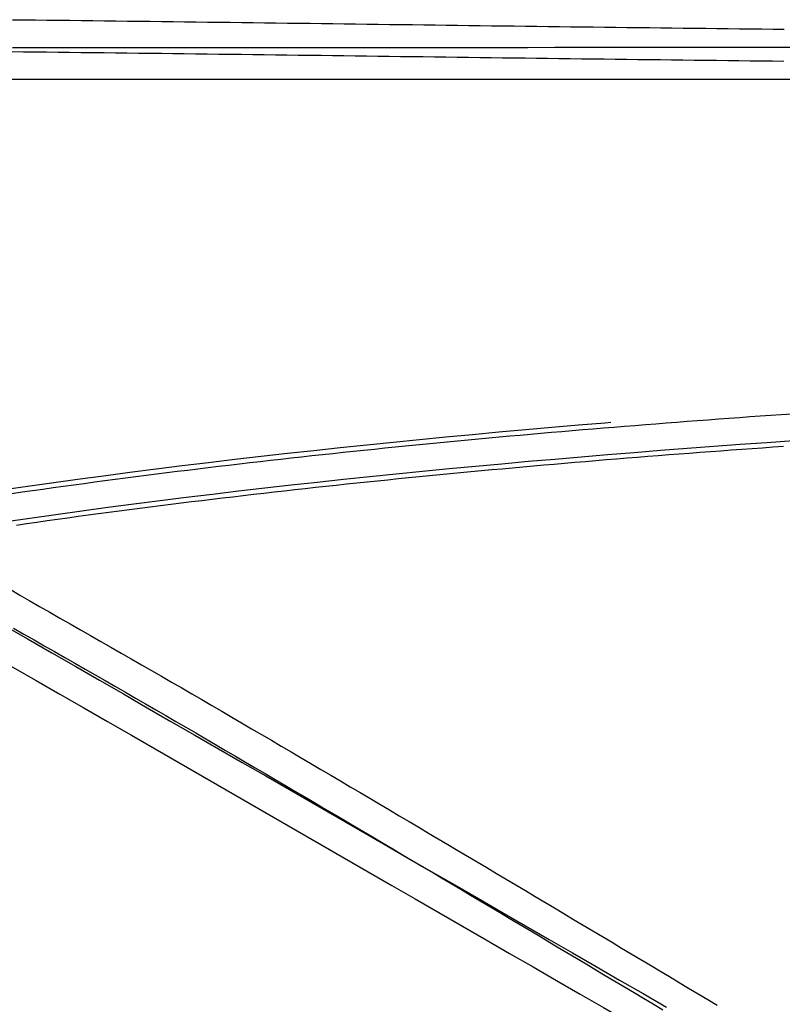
# Model space of a CAD drawing. Header units: metres. Extents: x 209747 to 209830, y 1182430 to 1182564.
# Tile 1046 of 1056: x 209774 to 209781, y 1182502 to 1182511. Entities that reach past the tile are written whole.
import ezdxf

# ---------------------------------------------------------------- set-up
doc = ezdxf.new("R2010")
doc.units = ezdxf.units.M
doc.header["$MEASUREMENT"] = 0
doc.linetypes.add('DGN Style 2', pattern=[15.036391, 9.021834, -6.014556])
doc.layers.get('0').update_dxf_attribs({"color": 254})

# ---------------------------------------------------------------- blocks, each defined once
blk = doc.blocks.new('*U4')
at = {"color": 40, "linetype": 'Continuous'}
for p, q in [((23.1651, 6.9032), (23.2567, 6.8468)), ((23.2567, 6.8468), (23.3451, 6.7963)), ((23.3451, 6.7963), (23.4404, 6.7424)), ((23.4404, 6.7424), (23.5373, 6.6875)), ((23.5373, 6.6875), (23.6339, 6.6327)), ((23.6339, 6.6327), (23.7303, 6.5778)), ((23.7303, 6.5778), (23.8265, 6.5229)), ((23.8265, 6.5229), (23.9226, 6.468)), ((23.9226, 6.468), (24.0185, 6.4132)), ((24.0185, 6.4132), (24.1142, 6.3583)), ((24.1142, 6.3583), (24.2098, 6.3034)), ((24.2098, 6.3034), (24.3052, 6.2486)), ((24.3052, 6.2486), (24.4004, 6.1937)), ((24.4004, 6.1937), (24.4955, 6.1389)), ((24.4955, 6.1389), (24.5904, 6.0841)), ((24.5904, 6.0841), (24.6851, 6.0292)), ((24.6851, 6.0292), (24.7797, 5.9744)), ((24.7797, 5.9744), (24.8742, 5.9196)), ((24.8742, 5.9196), (24.9685, 5.8648)), ((24.9685, 5.8648), (25.0627, 5.81)), ((25.0627, 5.81), (25.1567, 5.7552)), ((25.1567, 5.7552), (25.2506, 5.7005)), ((25.2506, 5.7005), (25.3444, 5.6457)), ((25.3444, 5.6457), (25.438, 5.591)), ((25.438, 5.591), (25.5315, 5.5363)), ((25.5315, 5.5363), (25.6249, 5.4816)), ((25.6249, 5.4816), (25.7181, 5.4269)), ((25.7181, 5.4269), (25.8113, 5.3722)), ((25.8113, 5.3722), (25.9043, 5.3176)), ((25.9043, 5.3176), (25.9972, 5.263)), ((25.9972, 5.263), (26.09, 5.2084)), ((26.09, 5.2084), (26.1827, 5.1538)), ((26.1827, 5.1538), (26.2753, 5.0992)), ((26.2753, 5.0992), (26.3677, 5.0447)), ((26.3677, 5.0447), (26.4601, 4.9901)), ((26.4601, 4.9901), (26.5524, 4.9356)), ((26.5524, 4.9356), (26.6445, 4.8811)), ((26.6445, 4.8811), (26.7366, 4.8267)), ((26.7366, 4.8267), (26.8286, 4.7722)), ((26.8286, 4.7722), (26.9205, 4.7178)), ((26.9205, 4.7178), (27.0123, 4.6634)), ((27.0123, 4.6634), (27.104, 4.609)), ((27.104, 4.609), (27.1956, 4.5547)), ((27.1956, 4.5547), (27.2872, 4.5003)), ((27.2872, 4.5003), (27.3786, 4.446)), ((27.3786, 4.446), (27.47, 4.3917)), ((27.47, 4.3917), (27.5613, 4.3375)), ((27.5613, 4.3375), (27.6525, 4.2832)), ((27.6525, 4.2832), (27.7437, 4.229)), ((27.7437, 4.229), (27.8348, 4.1748)), ((27.8348, 4.1748), (27.9258, 4.1206)), ((27.9258, 4.1206), (28.0167, 4.0665)), ((28.0167, 4.0665), (28.1075, 4.0124)), ((28.1075, 4.0124), (28.1983, 3.9583)), ((28.1983, 3.9583), (28.289, 3.9042)), ((28.289, 3.9042), (28.3797, 3.8502)), ((28.3797, 3.8502), (28.4703, 3.7961)), ((28.4703, 3.7961), (28.5608, 3.7421)), ((28.5608, 3.7421), (28.6513, 3.6882)), ((28.6513, 3.6882), (28.7417, 3.6342)), ((28.7417, 3.6342), (28.832, 3.5803)), ((28.832, 3.5803), (28.9223, 3.5264)), ((28.9223, 3.5264), (29.0125, 3.4725)), ((29.0125, 3.4725), (29.1027, 3.4187)), ((29.1027, 3.4187), (29.1928, 3.3648)), ((29.1928, 3.3648), (29.2829, 3.311)), ((29.2829, 3.311), (29.3729, 3.2573)), ((29.3729, 3.2573), (29.4629, 3.2035)), ((29.4629, 3.2035), (29.5529, 3.1498)), ((29.5529, 3.1498), (29.6428, 3.0961)), ((29.6428, 3.0961), (29.7326, 3.0424)), ((29.7326, 3.0424), (29.8224, 2.9887))]:
    blk.add_line(p, q, dxfattribs=at)
at = {"color": 3, "linetype": 'Continuous'}
for p, q in [((23.196, 6.536), (23.2928, 6.4812)), ((23.2928, 6.4812), (23.3894, 6.4265)), ((23.3894, 6.4265), (23.4857, 6.3718)), ((23.4857, 6.3718), (23.582, 6.317)), ((23.582, 6.317), (23.678, 6.2623)), ((23.678, 6.2623), (23.7738, 6.2075)), ((23.7738, 6.2075), (23.8695, 6.1528)), ((23.8695, 6.1528), (23.9651, 6.098)), ((23.9651, 6.098), (24.0604, 6.0433)), ((24.0604, 6.0433), (24.1556, 5.9885)), ((24.1556, 5.9885), (24.2506, 5.9338)), ((24.2506, 5.9338), (24.3456, 5.879)), ((24.3456, 5.879), (24.4403, 5.8243)), ((24.4403, 5.8243), (24.5349, 5.7695)), ((24.5349, 5.7695), (24.6293, 5.7148)), ((24.6293, 5.7148), (24.7236, 5.6601)), ((24.7236, 5.6601), (24.8178, 5.6054)), ((24.8178, 5.6054), (24.9118, 5.5507)), ((24.9118, 5.5507), (25.0057, 5.496)), ((25.0057, 5.496), (25.0995, 5.4413)), ((25.0995, 5.4413), (25.1931, 5.3866)), ((25.1931, 5.3866), (25.2866, 5.332)), ((25.2866, 5.332), (25.38, 5.2773)), ((25.38, 5.2773), (25.4733, 5.2227)), ((25.4733, 5.2227), (25.5664, 5.1681)), ((25.5664, 5.1681), (25.6594, 5.1135)), ((25.6594, 5.1135), (25.7523, 5.0589)), ((25.7523, 5.0589), (25.8452, 5.0044)), ((25.8452, 5.0044), (25.9379, 4.9498)), ((25.9379, 4.9498), (26.0304, 4.8953)), ((26.0304, 4.8953), (26.1229, 4.8408)), ((26.1229, 4.8408), (26.2153, 4.7863)), ((26.2153, 4.7863), (26.3076, 4.7318)), ((26.3076, 4.7318), (26.3998, 4.6773)), ((26.3998, 4.6773), (26.4919, 4.6229)), ((26.4919, 4.6229), (26.5839, 4.5685)), ((26.5839, 4.5685), (26.6758, 4.5141)), ((26.6758, 4.5141), (26.7676, 4.4597)), ((26.7676, 4.4597), (26.8593, 4.4053)), ((26.8593, 4.4053), (26.951, 4.351)), ((26.951, 4.351), (27.0426, 4.2967)), ((27.0426, 4.2967), (27.134, 4.2424)), ((27.134, 4.2424), (27.2255, 4.1881)), ((27.2255, 4.1881), (27.3168, 4.1338)), ((27.3168, 4.1338), (27.408, 4.0796)), ((27.408, 4.0796), (27.4992, 4.0254)), ((27.4992, 4.0254), (27.5903, 3.9712)), ((27.5903, 3.9712), (27.6813, 3.917)), ((27.6813, 3.917), (27.7723, 3.8629)), ((27.7723, 3.8629), (27.8632, 3.8087)), ((27.8632, 3.8087), (27.954, 3.7546)), ((27.954, 3.7546), (28.0448, 3.7006)), ((28.0448, 3.7006), (28.1354, 3.6465)), ((28.1354, 3.6465), (28.2261, 3.5925)), ((28.2261, 3.5925), (28.3166, 3.5385)), ((28.3166, 3.5385), (28.4071, 3.4845)), ((28.4071, 3.4845), (28.4976, 3.4305)), ((28.4976, 3.4305), (28.5879, 3.3766)), ((28.5879, 3.3766), (28.6783, 3.3227)), ((28.6783, 3.3227), (28.7685, 3.2688)), ((28.7685, 3.2688), (28.8587, 3.2149)), ((28.8587, 3.2149), (28.9489, 3.1611)), ((28.9489, 3.1611), (29.039, 3.1073)), ((29.039, 3.1073), (29.1291, 3.0535)), ((29.1291, 3.0535), (29.2191, 2.9997)), ((29.2191, 2.9997), (29.3091, 2.946))]:
    blk.add_line(p, q, dxfattribs=at)
blk = doc.blocks.new('*U5')
at = {"color": 40, "linetype": 'Continuous'}
for p, q in [((23.1859, 12.2651), (23.2944, 12.2639)), ((23.2944, 12.2639), (23.4029, 12.2627)), ((23.4029, 12.2627), (23.5113, 12.2615)), ((23.5113, 12.2615), (23.6196, 12.2603)), ((23.6196, 12.2603), (23.7279, 12.2591)), ((23.7279, 12.2591), (23.8361, 12.2578)), ((23.8361, 12.2578), (23.9442, 12.2565)), ((23.9442, 12.2565), (24.0523, 12.2553)), ((24.0523, 12.2553), (24.1604, 12.254)), ((24.1604, 12.254), (24.2684, 12.2527)), ((24.2684, 12.2527), (24.3763, 12.2514)), ((24.3763, 12.2514), (24.4842, 12.25)), ((24.4842, 12.25), (24.592, 12.2487)), ((24.592, 12.2487), (24.6998, 12.2474)), ((24.6998, 12.2474), (24.8075, 12.246)), ((24.8075, 12.246), (24.9152, 12.2447)), ((24.9152, 12.2447), (25.0228, 12.2433)), ((25.0228, 12.2433), (25.1304, 12.242)), ((25.1304, 12.242), (25.2379, 12.2406)), ((25.2379, 12.2406), (25.3454, 12.2392)), ((25.3454, 12.2392), (25.4528, 12.2378)), ((25.4528, 12.2378), (25.5602, 12.2365)), ((25.5602, 12.2365), (25.6675, 12.2351)), ((25.6675, 12.2351), (25.7748, 12.2337)), ((25.7748, 12.2337), (25.882, 12.2323)), ((25.882, 12.2323), (25.9892, 12.2309)), ((25.9892, 12.2309), (26.0963, 12.2295)), ((26.0963, 12.2295), (26.2034, 12.2281)), ((26.2034, 12.2281), (26.3105, 12.2268)), ((26.3105, 12.2268), (26.4174, 12.2254)), ((26.4174, 12.2254), (26.5244, 12.224)), ((26.5244, 12.224), (26.6313, 12.2226)), ((26.6313, 12.2226), (26.7382, 12.2212)), ((26.7382, 12.2212), (26.845, 12.2198)), ((26.845, 12.2198), (26.9517, 12.2184)), ((26.9517, 12.2184), (27.0585, 12.217)), ((27.0585, 12.217), (27.1652, 12.2157)), ((27.1652, 12.2157), (27.2718, 12.2143)), ((27.2718, 12.2143), (27.3784, 12.2129)), ((27.3784, 12.2129), (27.4849, 12.2115)), ((27.4849, 12.2115), (27.5915, 12.2102)), ((27.5915, 12.2102), (27.6979, 12.2088)), ((27.6979, 12.2088), (27.8044, 12.2075)), ((27.8044, 12.2075), (27.9108, 12.2061)), ((27.9108, 12.2061), (28.0171, 12.2048)), ((28.0171, 12.2048), (28.1235, 12.2034)), ((28.1235, 12.2034), (28.2297, 12.2021)), ((28.2297, 12.2021), (28.336, 12.2007)), ((28.336, 12.2007), (28.4422, 12.1994)), ((28.4422, 12.1994), (28.5483, 12.1981)), ((28.5483, 12.1981), (28.6545, 12.1968)), ((28.6545, 12.1968), (28.7606, 12.1955)), ((28.7606, 12.1955), (28.8666, 12.1942)), ((28.8666, 12.1942), (28.9727, 12.1929)), ((28.9727, 12.1929), (29.0787, 12.1916)), ((29.0787, 12.1916), (29.1846, 12.1903)), ((29.1846, 12.1903), (29.2905, 12.189)), ((29.2905, 12.189), (29.3964, 12.1877)), ((29.3964, 12.1877), (29.5023, 12.1865)), ((29.5023, 12.1865), (29.6081, 12.1852)), ((29.6081, 12.1852), (29.7139, 12.1839)), ((29.7139, 12.1839), (29.8197, 12.1827)), ((29.8197, 12.1827), (29.9254, 12.1815)), ((29.9254, 12.1815), (30.0311, 12.1802)), ((30.0311, 12.1802), (30.1368, 12.179)), ((30.1368, 12.179), (30.2424, 12.1778)), ((30.2424, 12.1778), (30.348, 12.1766)), ((30.348, 12.1766), (30.4536, 12.1754)), ((29.2674, 8.16), (29.1693, 8.1523)), ((29.3655, 8.1676), (29.2674, 8.16)), ((29.4637, 8.1752), (29.3655, 8.1676)), ((29.5618, 8.1827), (29.4637, 8.1752)), ((29.66, 8.1902), (29.5618, 8.1827)), ((29.7582, 8.1975), (29.66, 8.1902)), ((29.8564, 8.2048), (29.7582, 8.1975)), ((29.9546, 8.212), (29.8564, 8.2048)), ((30.0528, 8.2192), (29.9546, 8.212)), ((30.1511, 8.2262), (30.0528, 8.2192)), ((30.2493, 8.2333), (30.1511, 8.2262)), ((30.3476, 8.2402), (30.2493, 8.2333)), ((30.4459, 8.2471), (30.3476, 8.2402)), ((28.1891, 8.0706), (28.0912, 8.062)), ((28.2871, 8.0791), (28.1891, 8.0706)), ((28.385, 8.0876), (28.2871, 8.0791)), ((28.483, 8.0959), (28.385, 8.0876)), ((28.581, 8.1042), (28.483, 8.0959)), ((28.679, 8.1124), (28.581, 8.1042)), ((28.777, 8.1205), (28.679, 8.1124)), ((28.8751, 8.1286), (28.777, 8.1205)), ((28.9731, 8.1366), (28.8751, 8.1286)), ((29.0712, 8.1444), (28.9731, 8.1366)), ((29.1693, 8.1523), (29.0712, 8.1444)), ((27.1129, 7.971), (27.0152, 7.9614)), ((27.2107, 7.9805), (27.1129, 7.971)), ((27.3084, 7.9899), (27.2107, 7.9805)), ((27.4062, 7.9992), (27.3084, 7.9899)), ((27.504, 8.0085), (27.4062, 7.9992)), ((27.6018, 8.0176), (27.504, 8.0085)), ((27.6997, 8.0267), (27.6018, 8.0176)), ((27.7975, 8.0356), (27.6997, 8.0267)), ((27.8954, 8.0445), (27.7975, 8.0356)), ((27.9933, 8.0533), (27.8954, 8.0445)), ((28.0912, 8.062), (27.9933, 8.0533)), ((26.2342, 7.8812), (26.1367, 7.8708)), ((26.3317, 7.8916), (26.2342, 7.8812)), ((26.4293, 7.9019), (26.3317, 7.8916)), ((26.5269, 7.912), (26.4293, 7.9019)), ((26.6245, 7.9221), (26.5269, 7.912)), ((26.7222, 7.9321), (26.6245, 7.9221)), ((26.8198, 7.942), (26.7222, 7.9321)), ((26.9175, 7.9517), (26.8198, 7.942)), ((27.0152, 7.9614), (26.9175, 7.9517)), ((25.4547, 7.7946), (25.3573, 7.7833)), ((25.552, 7.8058), (25.4547, 7.7946)), ((25.6494, 7.8169), (25.552, 7.8058)), ((25.7468, 7.8279), (25.6494, 7.8169)), ((25.8442, 7.8388), (25.7468, 7.8279)), ((25.9417, 7.8495), (25.8442, 7.8388)), ((26.0392, 7.8602), (25.9417, 7.8495)), ((26.1367, 7.8708), (26.0392, 7.8602)), ((24.6768, 7.7011), (24.5796, 7.6889)), ((24.7739, 7.7132), (24.6768, 7.7011)), ((24.8711, 7.7252), (24.7739, 7.7132)), ((24.9683, 7.737), (24.8711, 7.7252)), ((25.0655, 7.7488), (24.9683, 7.737)), ((25.1627, 7.7604), (25.0655, 7.7488)), ((25.26, 7.7719), (25.1627, 7.7604)), ((25.3573, 7.7833), (25.26, 7.7719)), ((23.9006, 7.6002), (23.8038, 7.587)), ((23.9976, 7.6132), (23.9006, 7.6002)), ((24.0945, 7.6261), (23.9976, 7.6132)), ((24.1915, 7.6389), (24.0945, 7.6261)), ((24.2885, 7.6516), (24.1915, 7.6389)), ((24.3855, 7.6641), (24.2885, 7.6516)), ((24.4826, 7.6766), (24.3855, 7.6641)), ((24.5796, 7.6889), (24.4826, 7.6766)), ((23.3198, 7.5193), (23.2231, 7.5053)), ((23.4165, 7.5331), (23.3198, 7.5193)), ((23.5133, 7.5467), (23.4165, 7.5331)), ((23.6101, 7.5603), (23.5133, 7.5467)), ((23.7069, 7.5737), (23.6101, 7.5603)), ((23.8038, 7.587), (23.7069, 7.5737))]:
    blk.add_line(p, q, dxfattribs=at)
at = {"color": 3, "linetype": 'Continuous'}
for p, q in [((23.1827, 11.9651), (23.2912, 11.964)), ((23.2912, 11.964), (23.3996, 11.9628)), ((23.3996, 11.9628), (23.5079, 11.9615)), ((23.5079, 11.9615), (23.6162, 11.9603)), ((23.6162, 11.9603), (23.7244, 11.9591)), ((23.7244, 11.9591), (23.8326, 11.9578)), ((23.8326, 11.9578), (23.9407, 11.9566)), ((23.9407, 11.9566), (24.0488, 11.9553)), ((24.0488, 11.9553), (24.1568, 11.954)), ((24.1568, 11.954), (24.2648, 11.9527)), ((24.2648, 11.9527), (24.3727, 11.9514)), ((24.3727, 11.9514), (24.4805, 11.9501)), ((24.4805, 11.9501), (24.5883, 11.9487)), ((24.5883, 11.9487), (24.6961, 11.9474)), ((24.6961, 11.9474), (24.8038, 11.9461)), ((24.8038, 11.9461), (24.9114, 11.9447)), ((24.9114, 11.9447), (25.019, 11.9433)), ((25.019, 11.9433), (25.1266, 11.942)), ((25.1266, 11.942), (25.2341, 11.9406)), ((25.2341, 11.9406), (25.3416, 11.9392)), ((25.3416, 11.9392), (25.449, 11.9379)), ((25.449, 11.9379), (25.5563, 11.9365)), ((25.5563, 11.9365), (25.6636, 11.9351)), ((25.6636, 11.9351), (25.7709, 11.9337)), ((25.7709, 11.9337), (25.8781, 11.9323)), ((25.8781, 11.9323), (25.9853, 11.9309)), ((25.9853, 11.9309), (26.0924, 11.9296)), ((26.0924, 11.9296), (26.1995, 11.9282)), ((26.1995, 11.9282), (26.3066, 11.9268)), ((26.3066, 11.9268), (26.4136, 11.9254)), ((26.4136, 11.9254), (26.5205, 11.924)), ((26.5205, 11.924), (26.6274, 11.9226)), ((26.6274, 11.9226), (26.7343, 11.9212)), ((26.7343, 11.9212), (26.8411, 11.9198)), ((26.8411, 11.9198), (26.9479, 11.9185)), ((26.9479, 11.9185), (27.0546, 11.9171)), ((27.0546, 11.9171), (27.1613, 11.9157)), ((27.1613, 11.9157), (27.2679, 11.9143)), ((27.2679, 11.9143), (27.3745, 11.9129)), ((27.3745, 11.9129), (27.4811, 11.9116)), ((27.4811, 11.9116), (27.5876, 11.9102)), ((27.5876, 11.9102), (27.6941, 11.9088)), ((27.6941, 11.9088), (27.8006, 11.9075)), ((27.8006, 11.9075), (27.907, 11.9061)), ((27.907, 11.9061), (28.0133, 11.9048)), ((28.0133, 11.9048), (28.1197, 11.9034)), ((28.1197, 11.9034), (28.226, 11.9021)), ((28.226, 11.9021), (28.3322, 11.9008)), ((28.3322, 11.9008), (28.4384, 11.8994)), ((28.4384, 11.8994), (28.5446, 11.8981)), ((28.5446, 11.8981), (28.6508, 11.8968)), ((28.6508, 11.8968), (28.7569, 11.8955)), ((28.7569, 11.8955), (28.8629, 11.8942)), ((28.8629, 11.8942), (28.969, 11.8929)), ((28.969, 11.8929), (29.075, 11.8916)), ((29.075, 11.8916), (29.181, 11.8903)), ((29.181, 11.8903), (29.2869, 11.889)), ((29.2869, 11.889), (29.3928, 11.8877)), ((29.3928, 11.8877), (29.4987, 11.8865)), ((29.4987, 11.8865), (29.6045, 11.8852)), ((29.6045, 11.8852), (29.7103, 11.884)), ((29.7103, 11.884), (29.8161, 11.8827)), ((29.8161, 11.8827), (29.9219, 11.8815)), ((29.9219, 11.8815), (30.0276, 11.8803)), ((30.0276, 11.8803), (30.1333, 11.879)), ((30.1333, 11.879), (30.2389, 11.8778)), ((30.2389, 11.8778), (30.3446, 11.8766)), ((30.3446, 11.8766), (30.4502, 11.8754)), ((30.2282, 8.5325), (30.1297, 8.5255)), ((30.3267, 8.5395), (30.2282, 8.5325)), ((30.4252, 8.5463), (30.3267, 8.5395)), ((30.5237, 8.5531), (30.4252, 8.5463)), ((28.9491, 8.4356), (28.8508, 8.4276)), ((29.0474, 8.4435), (28.9491, 8.4356)), ((29.1457, 8.4513), (29.0474, 8.4435)), ((29.2441, 8.4591), (29.1457, 8.4513)), ((29.3424, 8.4668), (29.2441, 8.4591)), ((29.4408, 8.4744), (29.3424, 8.4668)), ((29.5392, 8.4819), (29.4408, 8.4744)), ((29.6376, 8.4893), (29.5392, 8.4819)), ((29.736, 8.4967), (29.6376, 8.4893)), ((29.8344, 8.504), (29.736, 8.4967)), ((29.9328, 8.5112), (29.8344, 8.504)), ((30.0313, 8.5184), (29.9328, 8.5112)), ((30.1297, 8.5255), (30.0313, 8.5184)), ((27.8686, 8.3433), (27.7704, 8.3344)), ((27.9667, 8.3521), (27.8686, 8.3433)), ((28.0649, 8.3608), (27.9667, 8.3521)), ((28.1631, 8.3695), (28.0649, 8.3608)), ((28.2613, 8.378), (28.1631, 8.3695)), ((28.3595, 8.3865), (28.2613, 8.378)), ((28.4577, 8.3949), (28.3595, 8.3865)), ((28.556, 8.4032), (28.4577, 8.3949)), ((28.6542, 8.4114), (28.556, 8.4032)), ((28.7525, 8.4195), (28.6542, 8.4114)), ((28.8508, 8.4276), (28.7525, 8.4195)), ((26.8879, 8.2503), (26.7899, 8.2405)), ((26.9859, 8.26), (26.8879, 8.2503)), ((27.0839, 8.2696), (26.9859, 8.26)), ((27.1819, 8.2791), (27.0839, 8.2696)), ((27.28, 8.2886), (27.1819, 8.2791)), ((27.378, 8.2979), (27.28, 8.2886)), ((27.4761, 8.3072), (27.378, 8.2979)), ((27.5742, 8.3163), (27.4761, 8.3072)), ((27.6723, 8.3254), (27.5742, 8.3163)), ((27.7704, 8.3344), (27.6723, 8.3254)), ((26.0068, 8.1585), (25.909, 8.1478)), ((26.1047, 8.1691), (26.0068, 8.1585)), ((26.2025, 8.1796), (26.1047, 8.1691)), ((26.3004, 8.19), (26.2025, 8.1796)), ((26.3982, 8.2003), (26.3004, 8.19)), ((26.4961, 8.2104), (26.3982, 8.2003)), ((26.594, 8.2205), (26.4961, 8.2104)), ((26.692, 8.2306), (26.594, 8.2205)), ((26.7899, 8.2405), (26.692, 8.2306)), ((25.2251, 8.0699), (25.1275, 8.0583)), ((25.3227, 8.0813), (25.2251, 8.0699)), ((25.4204, 8.0927), (25.3227, 8.0813)), ((25.5181, 8.1039), (25.4204, 8.0927)), ((25.6158, 8.115), (25.5181, 8.1039)), ((25.7135, 8.126), (25.6158, 8.115)), ((25.8113, 8.1369), (25.7135, 8.126)), ((25.909, 8.1478), (25.8113, 8.1369)), ((24.4448, 7.9742), (24.3474, 7.9617)), ((24.5422, 7.9866), (24.4448, 7.9742)), ((24.6397, 7.9988), (24.5422, 7.9866)), ((24.7372, 8.0109), (24.6397, 7.9988)), ((24.8347, 8.023), (24.7372, 8.0109)), ((24.9323, 8.0349), (24.8347, 8.023)), ((25.0299, 8.0466), (24.9323, 8.0349)), ((25.1275, 8.0583), (25.0299, 8.0466)), ((23.7634, 7.8843), (23.6661, 7.8709)), ((23.8606, 7.8975), (23.7634, 7.8843)), ((23.9579, 7.9106), (23.8606, 7.8975)), ((24.0553, 7.9235), (23.9579, 7.9106)), ((24.1526, 7.9364), (24.0553, 7.9235)), ((24.25, 7.9491), (24.1526, 7.9364)), ((24.3474, 7.9617), (24.25, 7.9491)), ((23.2774, 7.8163), (23.1803, 7.8023)), ((23.3746, 7.8301), (23.2774, 7.8163)), ((23.4717, 7.8438), (23.3746, 7.8301)), ((23.5689, 7.8574), (23.4717, 7.8438)), ((23.6661, 7.8709), (23.5689, 7.8574))]:
    blk.add_line(p, q, dxfattribs=at)
blk = doc.blocks.new('ATTEMP')
at = {"color": 5, "linetype": 'Continuous', "flags": 128}
for points in [[(12.7067, 12.004), (12.9627, 12.0041), (13.2187, 12.0042), (13.4745, 12.0043), (13.7303, 12.0043), (13.9859, 12.0044), (14.2415, 12.0045), (14.4971, 12.0045), (14.7525, 12.0046), (15.0079, 12.0046), (15.2632, 12.0046), (15.5184, 12.0047), (15.7736, 12.0047), (16.0288, 12.0047), (16.2838, 12.0048), (16.5389, 12.0048), (16.7938, 12.0048), (17.0488, 12.0048), (17.3036, 12.0048), (17.5585, 12.0048), (17.8133, 12.0049), (18.068, 12.0049), (18.3228, 12.0049), (18.5775, 12.0049), (18.8321, 12.0049), (19.0867, 12.0049), (19.3413, 12.0049), (19.5959, 12.0049), (19.8504, 12.0049), (20.1049, 12.0049)], [(12.6287, 6.5631), (12.8537, 6.4339), (13.0786, 6.3047), (13.3031, 6.1757), (13.5275, 6.0467), (13.7516, 5.9178), (13.9755, 5.789), (14.1992, 5.6602), (14.4227, 5.5315), (14.6461, 5.4029), (14.8693, 5.2744), (15.0923, 5.1459), (15.3152, 5.0175), (15.5379, 4.8891), (15.7605, 4.7608), (15.983, 4.6325), (16.2053, 4.5043), (16.4275, 4.3762), (16.6497, 4.2481), (16.8717, 4.1201), (17.0936, 3.9921), (17.3154, 3.8641), (17.5371, 3.7362), (17.7588, 3.6083), (17.9803, 3.4805), (18.2018, 3.3527), (18.4232, 3.2249), (18.6445, 3.0972), (18.8658, 2.9695)], [(12.6246, 7.5386), (12.8692, 7.5739), (13.114, 7.6085), (13.3592, 7.6422), (13.6046, 7.6752), (13.8503, 7.7074), (14.0962, 7.7388), (14.3425, 7.7695), (14.5889, 7.7995), (14.8356, 7.8287), (15.0826, 7.8573), (15.3298, 7.8852), (15.5771, 7.9124), (15.8247, 7.939), (16.0725, 7.9649), (16.3205, 7.9902), (16.5687, 8.0149), (16.8171, 8.039), (17.0656, 8.0625), (17.3143, 8.0855), (17.5632, 8.1079), (17.8122, 8.1297), (18.0614, 8.151), (18.3108, 8.1718), (18.5603, 8.1921), (18.8099, 8.2119), (19.0597, 8.2312), (19.3095, 8.25), (19.5596, 8.2683), (19.8097, 8.2862), (20.06, 8.3036)]]:
    blk.add_lwpolyline(points, dxfattribs=at)
at = {"color": 1, "linetype": 'DGN Style 2', "flags": 128}
for points in [[(-11.705, 0.0006), (-11.7018, 0.2607), (-11.6924, 0.5223), (-11.6766, 0.7846), (-11.6546, 1.0474), (-11.6262, 1.3105), (-11.5916, 1.5737), (-11.5507, 1.8368), (-11.5035, 2.0997), (-11.45, 2.362), (-11.3903, 2.6237), (-11.3244, 2.8846), (-11.2523, 3.1445), (-11.1739, 3.4032), (-11.0895, 3.6605), (-10.9989, 3.9163), (-10.9022, 4.1704), (-10.7995, 4.4225), (-10.6907, 4.6727), (-10.576, 4.9205), (-10.4554, 5.1661), (-10.3289, 5.409), (-10.1967, 5.6492), (-10.0586, 5.8866), (-9.915, 6.121), (-9.7657, 6.3521), (-9.6109, 6.58), (-9.4506, 6.8043), (-9.285, 7.0251), (-9.1141, 7.2421), (-8.938, 7.4551), (-8.7568, 7.6641), (-8.5706, 7.869), (-8.3794, 8.0695), (-8.1835, 8.2656), (-7.9829, 8.4572), (-7.7777, 8.644), (-7.5679, 8.826), (-7.3539, 9.0031), (-7.1356, 9.1752), (-6.9131, 9.3421), (-6.6867, 9.5038), (-6.4563, 9.6601), (-6.2223, 9.8109), (-5.9846, 9.9562), (-5.7434, 10.0958), (-5.4989, 10.2297), (-5.2512, 10.3578), (-5.0004, 10.4799), (-4.7467, 10.5961), (-4.4902, 10.7062), (-4.2311, 10.8102), (-3.9695, 10.9079), (-3.7056, 10.9994), (-3.4395, 11.0846), (-3.1714, 11.1634), (-2.9014, 11.2358), (-2.6297, 11.3017), (-2.3565, 11.361), (-2.0818, 11.4138), (-1.8059, 11.46), (-1.529, 11.4996), (-1.2511, 11.5325), (-0.9725, 11.5587), (-0.6932, 11.5782), (-0.4147, 11.5911), (-0.1408, 11.601), (0.1325, 11.6101), (0.4051, 11.6185), (0.677, 11.6262), (0.9483, 11.6332), (1.2189, 11.6396), (1.4888, 11.6454), (1.7582, 11.6508), (2.0269, 11.6556), (2.295, 11.6601), (2.5625, 11.6641), (2.8294, 11.6678), (3.0958, 11.6712), (3.3616, 11.6743), (3.627, 11.6771), (3.8918, 11.6796), (4.1561, 11.6819), (4.42, 11.684), (4.6834, 11.6859), (4.9465, 11.6877), (5.209, 11.6893), (5.4713, 11.6907), (5.7331, 11.692), (5.9945, 11.6932), (6.2557, 11.6943), (6.5165, 11.6953), (6.7769, 11.6962), (7.0371, 11.697), (7.297, 11.6977), (7.5566, 11.6984), (7.8159, 11.699), (8.075, 11.6995), (8.3339, 11.7), (8.5925, 11.7005), (8.8509, 11.7009), (9.1091, 11.7013), (9.3671, 11.7016), (9.625, 11.7019), (9.8826, 11.7022), (10.14, 11.7025), (10.3973, 11.7027), (10.6545, 11.7029), (10.9115, 11.7031), (11.1683, 11.7033), (11.425, 11.7034), (11.6816, 11.7036), (11.9381, 11.7037), (12.1944, 11.7038), (12.4507, 11.7039), (12.7068, 11.704), (12.9628, 11.7041), (13.2188, 11.7042), (13.4746, 11.7043), (13.7303, 11.7043), (13.986, 11.7044), (14.2416, 11.7045), (14.4971, 11.7045), (14.7526, 11.7046), (15.0079, 11.7046), (15.2632, 11.7046), (15.5185, 11.7047), (15.7737, 11.7047), (16.0288, 11.7047), (16.2839, 11.7048), (16.5389, 11.7048), (16.7938, 11.7048), (17.0488, 11.7048), (17.3037, 11.7048), (17.5585, 11.7048), (17.8133, 11.7049), (18.0681, 11.7049), (18.3228, 11.7049), (18.5775, 11.7049), (18.8321, 11.7049), (19.0867, 11.7049), (19.3413, 11.7049), (19.5959, 11.7049), (19.8504, 11.7049), (20.1049, 11.7049), (20.3594, 11.7049), (20.6139, 11.705), (20.8683, 11.705), (21.1228, 11.705), (21.3772, 11.705), (21.6315, 11.705), (21.8859, 11.705), (22.1402, 11.705), (22.3946, 11.705), (22.6489, 11.705), (22.9032, 11.705), (23.1574, 11.705), (23.4117, 11.705), (23.666, 11.705), (23.9202, 11.705), (24.1744, 11.705), (24.4286, 11.705), (24.6828, 11.705), (24.937, 11.705), (25.1912, 11.705), (25.4454, 11.705), (25.6996, 11.705), (25.9537, 11.705), (26.2079, 11.705), (26.462, 11.705), (26.7161, 11.705), (26.9703, 11.705), (27.2244, 11.705), (27.4785, 11.705), (27.7326, 11.705), (27.9867, 11.705), (28.2408, 11.705), (28.4949, 11.705), (28.749, 11.705), (29.0031, 11.705), (29.2571, 11.705), (29.5112, 11.705), (29.7653, 11.705), (30.0194, 11.705), (30.2734, 11.705), (30.5275, 11.705), (30.7815, 11.705), (31.0356, 11.705), (31.2896, 11.705), (31.5437, 11.705), (31.7977, 11.705), (32.0517, 11.705), (32.3058, 11.705), (32.5598, 11.705), (32.8138, 11.705), (33.0679, 11.705), (33.3219, 11.705), (33.5759, 11.705), (33.83, 11.705), (34.084, 11.705), (34.338, 11.705), (34.592, 11.705), (34.846, 11.705), (35.1, 11.705), (35.3541, 11.705), (35.6081, 11.705), (35.8621, 11.705), (36.1161, 11.705), (36.3701, 11.705), (36.6241, 11.705), (36.8781, 11.705), (37.1321, 11.705), (37.3861, 11.705), (37.6401, 11.705), (37.8941, 11.705), (38.1481, 11.705), (38.4021, 11.705), (38.6561, 11.705), (38.9101, 11.705), (39.1641, 11.705), (39.4181, 11.705), (39.6721, 11.705), (39.9261, 11.705), (40.1801, 11.705), (40.4341, 11.705), (40.6881, 11.705), (40.9421, 11.705), (41.1961, 11.705), (41.4501, 11.705), (41.7041, 11.705), (41.9581, 11.705), (42.2121, 11.705), (42.4661, 11.705), (42.72, 11.705), (42.974, 11.705), (43.228, 11.705), (43.482, 11.705), (43.736, 11.705), (43.99, 11.705), (44.244, 11.705), (44.498, 11.705), (44.752, 11.705), (45.006, 11.705), (45.2599, 11.705), (45.5139, 11.705), (45.7679, 11.705), (46.0219, 11.705), (46.2759, 11.705), (46.5299, 11.705), (46.7839, 11.705), (47.0379, 11.705), (47.2918, 11.705), (47.5458, 11.705), (47.7998, 11.705), (48.0538, 11.705), (48.3078, 11.705), (48.5618, 11.705), (48.8158, 11.705), (49.0698, 11.705), (49.3237, 11.705), (49.5777, 11.705), (49.8317, 11.705), (50.0857, 11.705), (50.3397, 11.705), (50.5937, 11.705), (50.8477, 11.705), (51.1016, 11.705), (51.3556, 11.705), (51.6096, 11.705), (51.8636, 11.705), (52.1176, 11.705), (52.3716, 11.705), (52.6256, 11.705), (52.8795, 11.705), (53.1335, 11.705), (53.3875, 11.705), (53.6415, 11.705), (53.8955, 11.705), (54.1495, 11.705), (54.4035, 11.705), (54.6574, 11.705), (54.9114, 11.705), (55.1654, 11.705), (55.4194, 11.705), (55.6734, 11.705), (55.9274, 11.705), (56.1814, 11.705), (56.4353, 11.705), (56.6893, 11.705), (56.9433, 11.705), (57.1973, 11.705), (57.4513, 11.705), (57.7053, 11.705), (57.9592, 11.705), (58.2132, 11.705), (58.4672, 11.705), (58.7212, 11.705), (58.9752, 11.705), (59.2292, 11.705), (59.4832, 11.705), (59.7371, 11.705), (59.9911, 11.705), (60.2451, 11.705), (60.4991, 11.705), (60.7531, 11.705), (61.0071, 11.705), (61.261, 11.705), (61.515, 11.705), (61.769, 11.705), (62.023, 11.705), (62.277, 11.705), (62.531, 11.705), (62.785, 11.705), (63.0389, 11.705), (63.2929, 11.705), (63.5469, 11.705), (63.8009, 11.705), (64.0549, 11.705), (64.3089, 11.705), (64.5628, 11.705), (64.8168, 11.705), (65.0708, 11.705), (65.3248, 11.705), (65.5788, 11.705), (65.8328, 11.705), (66.0868, 11.705), (66.3407, 11.705), (66.5947, 11.705), (66.8487, 11.705), (67.1027, 11.705), (67.3567, 11.705), (67.6107, 11.705), (67.8646, 11.705), (68.1186, 11.705), (68.3726, 11.705), (68.58, 11.705)], [(-11.705, 0.0006), (-11.7018, 0.2607), (-11.6924, 0.5223), (-11.6766, 0.7846), (-11.6546, 1.0474), (-11.6262, 1.3105), (-11.5916, 1.5737), (-11.5507, 1.8368), (-11.5035, 2.0997), (-11.45, 2.362), (-11.3903, 2.6237), (-11.3244, 2.8846), (-11.2523, 3.1445), (-11.1739, 3.4032), (-11.0895, 3.6605), (-10.9989, 3.9163), (-10.9022, 4.1704), (-10.7995, 4.4225), (-10.6907, 4.6727), (-10.576, 4.9205), (-10.4554, 5.1661), (-10.3289, 5.409), (-10.1967, 5.6492), (-10.0586, 5.8866), (-9.915, 6.121), (-9.7657, 6.3521), (-9.6109, 6.58), (-9.4506, 6.8043), (-9.285, 7.0251), (-9.1141, 7.2421), (-8.938, 7.4551), (-8.7568, 7.6641), (-8.5706, 7.869), (-8.3794, 8.0695), (-8.1835, 8.2656), (-7.9829, 8.4572), (-7.7777, 8.644), (-7.5679, 8.826), (-7.3539, 9.0031), (-7.1356, 9.1752), (-6.9131, 9.3421), (-6.6867, 9.5038), (-6.4563, 9.6601), (-6.2223, 9.8109), (-5.9846, 9.9562), (-5.7434, 10.0958), (-5.4989, 10.2297), (-5.2512, 10.3578), (-5.0004, 10.4799), (-4.7467, 10.5961), (-4.4902, 10.7062), (-4.2311, 10.8102), (-3.9695, 10.9079), (-3.7056, 10.9994), (-3.4395, 11.0846), (-3.1714, 11.1634), (-2.9014, 11.2358), (-2.6297, 11.3017), (-2.3565, 11.361), (-2.0818, 11.4138), (-1.8059, 11.46), (-1.529, 11.4996), (-1.2511, 11.5325), (-0.9725, 11.5587), (-0.6932, 11.5782), (-0.4136, 11.591), (-0.1337, 11.597), (0.1464, 11.5964), (0.4263, 11.589), (0.706, 11.5748), (0.9854, 11.5539), (1.2642, 11.5263), (1.5422, 11.492), (1.8194, 11.4509), (2.0955, 11.4032), (2.3705, 11.3489), (2.644, 11.2879), (2.9161, 11.2204), (3.1864, 11.1462), (3.4549, 11.0656), (3.7214, 10.9786), (3.9858, 10.8851), (4.2478, 10.7852), (4.5073, 10.679), (4.7642, 10.5666), (5.0184, 10.4481), (5.2696, 10.3234), (5.5153, 10.1951), (5.7579, 10.0669), (5.9995, 9.9384), (6.2401, 9.8094), (6.4798, 9.6802), (6.7186, 9.5507), (6.9565, 9.421), (7.1935, 9.2912), (7.4298, 9.1612), (7.6652, 9.0311), (7.8999, 8.9009), (8.1339, 8.7707), (8.3671, 8.6404), (8.5998, 8.5102), (8.8318, 8.3799), (9.0632, 8.2496), (9.294, 8.1194), (9.5243, 7.9892), (9.7541, 7.8591), (9.9834, 7.729), (10.2122, 7.599), (10.4406, 7.469), (10.6685, 7.3392), (10.8961, 7.2093), (11.1233, 7.0796), (11.3501, 6.95), (11.5765, 6.8204), (11.8027, 6.6909), (12.0285, 6.5615), (12.2541, 6.4321), (12.4793, 6.3029), (12.7044, 6.1737), (12.9291, 6.0446), (13.1536, 5.9156), (13.3779, 5.7866), (13.602, 5.6578), (13.8259, 5.5289), (14.0496, 5.4002), (14.273, 5.2716), (14.4964, 5.143), (14.7195, 5.0144), (14.9425, 4.8859), (15.1654, 4.7575), (15.3881, 4.6292), (15.6107, 4.5009), (15.8331, 4.3726), (16.0555, 4.2445), (16.2777, 4.1163), (16.4998, 3.9882), (16.7218, 3.8602), (16.9437, 3.7322), (17.1655, 3.6042), (17.3872, 3.4763), (17.6088, 3.3484), (17.8304, 3.2206), (18.0518, 3.0928), (18.2732, 2.9651), (18.4946, 2.8373), (18.7158, 2.7096), (18.937, 2.582), (19.1582, 2.4543), (19.3793, 2.3267), (19.6003, 2.1992), (19.8213, 2.0716), (20.0422, 1.9441), (20.2631, 1.8166), (20.4839, 1.6891), (20.7047, 1.5617), (20.9255, 1.4342), (21.1462, 1.3068), (21.3669, 1.1794), (21.5875, 1.052), (21.8082, 0.9247), (22.0287, 0.7973), (22.2493, 0.67), (22.4698, 0.5427), (22.6903, 0.4154), (22.9108, 0.2881), (23.1312, 0.1609), (23.3517, 0.0336), (23.5721, -0.0936), (23.7925, -0.2209), (24.0128, -0.3481), (24.2332, -0.4753), (24.4535, -0.6025), (24.6738, -0.7297), (24.8941, -0.8569), (25.1144, -0.984), (25.3346, -1.1112), (25.5549, -1.2384), (25.7751, -1.3655), (25.9953, -1.4926), (26.2155, -1.6198), (26.4357, -1.7469), (26.6559, -1.874), (26.8761, -2.0011), (27.0962, -2.1283), (27.3164, -2.2554), (27.5365, -2.3825), (27.7566, -2.5095), (27.9768, -2.6366), (28.1969, -2.7637), (28.417, -2.8908), (28.6371, -3.0179), (28.8572, -3.1449), (29.0773, -3.272), (29.2974, -3.3991), (29.5175, -3.5261), (29.7375, -3.6532), (29.9576, -3.7803), (30.1776, -3.9073), (30.3977, -4.0344), (30.6178, -4.1614), (30.8378, -4.2884), (31.0578, -4.4155), (31.2779, -4.5425), (31.4979, -4.6696), (31.718, -4.7966), (31.938, -4.9236), (32.158, -5.0507), (32.378, -5.1777), (32.598, -5.3047), (32.8181, -5.4317), (33.0381, -5.5588), (33.2581, -5.6858), (33.4781, -5.8128), (33.6981, -5.9398), (33.9181, -6.0669), (34.1381, -6.1939), (34.3581, -6.3209), (34.5781, -6.4479), (34.7981, -6.5749), (35.0181, -6.7019), (35.2381, -6.8289), (35.4581, -6.9559), (35.678, -7.083), (35.898, -7.21), (36.118, -7.337), (36.338, -7.464), (36.558, -7.591), (36.778, -7.718), (36.9979, -7.845), (37.2179, -7.972), (37.4379, -8.099), (37.6579, -8.226), (37.8779, -8.353), (38.0978, -8.48), (38.3178, -8.607), (38.5378, -8.734), (38.7577, -8.861), (38.9777, -8.988), (39.1977, -9.115), (39.4177, -9.242), (39.6376, -9.369), (39.8576, -9.496), (40.0776, -9.623), (40.2975, -9.75), (40.5175, -9.877), (40.7375, -10.004), (40.9574, -10.131), (41.1774, -10.258), (41.3974, -10.385), (41.6173, -10.512), (41.8373, -10.639), (42.0573, -10.766), (42.2772, -10.893), (42.4972, -11.02), (42.7172, -11.147), (42.9371, -11.274), (43.1571, -11.401), (43.377, -11.528), (43.597, -11.655), (43.817, -11.782), (44.0369, -11.909), (44.2569, -12.036), (44.4769, -12.163), (44.6968, -12.29), (44.9168, -12.4169), (45.1367, -12.5439), (45.3567, -12.6709), (45.5767, -12.7979), (45.7966, -12.9249), (46.0166, -13.0519), (46.2365, -13.1789), (46.4565, -13.3059), (46.6765, -13.4329), (46.8964, -13.5599), (47.1164, -13.6869), (47.3363, -13.8139), (47.5563, -13.9409), (47.7763, -14.0679), (47.9962, -14.1949), (48.2162, -14.3219), (48.4361, -14.4488), (48.6561, -14.5758), (48.8761, -14.7028), (49.096, -14.8298), (49.316, -14.9568), (49.5359, -15.0838), (49.7559, -15.2108), (49.9758, -15.3378), (50.1958, -15.4648), (50.4158, -15.5918), (50.6357, -15.7188), (50.8557, -15.8458), (51.0756, -15.9728), (51.2956, -16.0998), (51.5156, -16.2267), (51.7355, -16.3537), (51.9555, -16.4807), (52.1754, -16.6077), (52.3954, -16.7347), (52.6153, -16.8617), (52.8353, -16.9887), (53.0553, -17.1157), (53.2752, -17.2427), (53.4952, -17.3697), (53.7151, -17.4967), (53.9351, -17.6237), (54.155, -17.7507), (54.375, -17.8777), (54.595, -18.0046), (54.8149, -18.1316), (55.0349, -18.2586), (55.2548, -18.3856), (55.4748, -18.5126), (55.6947, -18.6396), (55.9147, -18.7666), (56.1347, -18.8936), (56.3546, -19.0206), (56.5746, -19.1476), (56.7945, -19.2746), (57.0145, -19.4016), (57.2344, -19.5286), (57.4544, -19.6555), (57.6744, -19.7825), (57.8943, -19.9095), (58.1143, -20.0365), (58.3342, -20.1635), (58.5542, -20.2905), (58.7742, -20.4175), (58.9941, -20.5445), (59.2141, -20.6715), (59.434, -20.7985), (59.654, -20.9255), (59.8739, -21.0525), (60.0939, -21.1795), (60.3139, -21.3064), (60.5338, -21.4334), (60.7538, -21.5604), (60.9737, -21.6874), (61.1937, -21.8144), (61.4136, -21.9414), (61.6336, -22.0684), (61.8536, -22.1954), (62.0735, -22.3224), (62.2935, -22.4494), (62.5134, -22.5764), (62.7334, -22.7034), (62.9533, -22.8304), (63.1733, -22.9573), (63.3933, -23.0843), (63.6132, -23.2113), (63.8332, -23.3383), (64.0531, -23.4653), (64.2731, -23.5923), (64.493, -23.7193), (64.713, -23.8463), (64.9329, -23.9733), (65.1529, -24.1003), (65.2445, -24.1532)]]:
    blk.add_lwpolyline(points, dxfattribs=at)
at = {"color": 6, "linetype": 'DGN Style 2', "flags": 128}
blk.add_lwpolyline([(-9.255, -27.61), (-9.255, -27.356), (-9.255, -27.1021), (-9.255, -26.8485), (-9.255, -26.5952), (-9.255, -26.3424), (-9.255, -26.0901), (-9.255, -25.8384), (-9.255, -25.5874), (-9.2551, -25.3371), (-9.2551, -25.0875), (-9.2552, -24.8388), (-9.2552, -24.5909), (-9.2553, -24.3438), (-9.2555, -24.0977), (-9.2556, -23.8525), (-9.2558, -23.6082), (-9.256, -23.365), (-9.2562, -23.1227), (-9.2565, -22.8814), (-9.2568, -22.6412), (-9.2572, -22.4021), (-9.2575, -22.164), (-9.2579, -21.927), (-9.2584, -21.6911), (-9.2589, -21.4563), (-9.2594, -21.2227), (-9.2599, -20.9902), (-9.2605, -20.7588), (-9.261, -20.5286), (-9.2616, -20.2996), (-9.2622, -20.0718), (-9.2628, -19.8451), (-9.2634, -19.6197), (-9.2639, -19.3954), (-9.2645, -19.1724), (-9.2649, -18.9506), (-9.2654, -18.7301), (-9.2658, -18.5107), (-9.2661, -18.2926), (-9.2664, -18.0758), (-9.2665, -17.8602), (-9.2666, -17.6459), (-9.2665, -17.4328), (-9.2663, -17.2211), (-9.266, -17.0105), (-9.2655, -16.8013), (-9.2648, -16.5934), (-9.264, -16.3867), (-9.263, -16.1813), (-9.2617, -15.9772), (-9.2602, -15.7744), (-9.2585, -15.5729), (-9.2566, -15.3727), (-9.2544, -15.1738), (-9.2518, -14.9762), (-9.249, -14.7799), (-9.2459, -14.5849), (-9.2425, -14.3912), (-9.2387, -14.1988), (-9.2346, -14.0077), (-9.2301, -13.8179), (-9.2252, -13.6295), (-9.2199, -13.4423), (-9.2143, -13.2565), (-9.2082, -13.0719), (-9.2016, -12.8871), (-9.1945, -12.7012), (-9.1868, -12.5144), (-9.1785, -12.3268), (-9.1696, -12.1385), (-9.16, -11.9496), (-9.1498, -11.76), (-9.1388, -11.5699), (-9.127, -11.3793), (-9.1144, -11.1883), (-9.101, -10.9969), (-9.0867, -10.8052), (-9.0715, -10.6132), (-9.0554, -10.421), (-9.0382, -10.2286), (-9.02, -10.036), (-9.0007, -9.8433), (-8.9803, -9.6505), (-8.9587, -9.4577), (-8.9359, -9.2649), (-8.9118, -9.0721), (-8.8864, -8.8793), (-8.8596, -8.6867), (-8.8315, -8.4942), (-8.8019, -8.3018), (-8.7708, -8.1096), (-8.7381, -7.9177), (-8.7039, -7.7259), (-8.6681, -7.5345), (-8.6306, -7.3434), (-8.5913, -7.1526), (-8.5503, -6.9622), (-8.5075, -6.7722), (-8.4629, -6.5826), (-8.4164, -6.3935), (-8.3679, -6.2048), (-8.3175, -6.0166), (-8.2651, -5.829), (-8.2106, -5.6419), (-8.1541, -5.4553), (-8.0955, -5.2694), (-8.0347, -5.0841), (-7.9718, -4.8994), (-7.9066, -4.7154), (-7.8392, -4.5321), (-7.7696, -4.3494), (-7.6977, -4.1675), (-7.6234, -3.9864), (-7.5468, -3.806), (-7.4678, -3.6264), (-7.3865, -3.4477), (-7.3027, -3.2697), (-7.2165, -3.0926), (-7.1279, -2.9164), (-7.0368, -2.7411), (-6.9432, -2.5667), (-6.8471, -2.3933), (-6.7485, -2.2208), (-6.6474, -2.0493), (-6.5437, -1.8788), (-6.4376, -1.7093), (-6.3288, -1.5409), (-6.2175, -1.3736), (-6.1037, -1.2074), (-5.9873, -1.0422), (-5.8683, -0.8783), (-5.7468, -0.7155), (-5.6227, -0.5539), (-5.4961, -0.3935), (-5.3669, -0.2343), (-5.2352, -0.0764), (-5.101, 0.0802), (-4.9642, 0.2355), (-4.8249, 0.3894), (-4.6832, 0.542), (-4.539, 0.6933), (-4.3923, 0.8431), (-4.2432, 0.9915), (-4.0916, 1.1384), (-3.9377, 1.2839), (-3.7814, 1.4279), (-3.6228, 1.5704), (-3.4618, 1.7114), (-3.2985, 1.8508), (-3.133, 1.9887), (-2.9652, 2.125), (-2.7953, 2.2598), (-2.6231, 2.3929), (-2.4488, 2.5244), (-2.2724, 2.6543), (-2.0939, 2.7825), (-1.9134, 2.9091), (-1.7308, 3.034), (-1.5463, 3.1573), (-1.3598, 3.2789), (-1.1715, 3.3988), (-0.9812, 3.517), (-0.7892, 3.6335), (-0.5953, 3.7484), (-0.3998, 3.8616), (-0.2024, 3.973), (-0.0034, 4.0828), (0.1972, 4.1909), (0.3994, 4.2972), (0.6032, 4.402), (0.8086, 4.505), (1.0154, 4.6063), (1.2237, 4.706), (1.4334, 4.804), (1.6444, 4.9004), (1.8569, 4.9951), (2.0706, 5.0882), (2.2856, 5.1796), (2.5019, 5.2695), (2.7194, 5.3577), (2.938, 5.4444), (3.1578, 5.5295), (3.3787, 5.613), (3.6007, 5.695), (3.8237, 5.7754), (4.0477, 5.8543), (4.2727, 5.9317), (4.4987, 6.0077), (4.7256, 6.0821), (4.9534, 6.1551), (5.1821, 6.2267), (5.4116, 6.2968), (5.642, 6.3656), (5.8731, 6.433), (6.105, 6.499), (6.3376, 6.5637), (6.571, 6.627), (6.805, 6.689), (7.0398, 6.7498), (7.2752, 6.8092), (7.5112, 6.8675), (7.7478, 6.9245), (7.985, 6.9803), (8.2228, 7.0349), (8.4611, 7.0883), (8.7, 7.1405), (8.9394, 7.1917), (9.1792, 7.2417), (9.4196, 7.2906), (9.6604, 7.3385), (9.9017, 7.3853), (10.1434, 7.431), (10.3855, 7.4757), (10.628, 7.5195), (10.8709, 7.5622), (11.1142, 7.604), (11.3579, 7.6448), (11.6019, 7.6847), (11.8462, 7.7237), (12.0909, 7.7618), (12.3358, 7.799), (12.5811, 7.8354), (12.8267, 7.8709), (13.0726, 7.9056), (13.3187, 7.9395), (13.5651, 7.9726), (13.8117, 8.0049), (14.0586, 8.0364), (14.3058, 8.0673), (14.5531, 8.0973), (14.8007, 8.1267), (15.0485, 8.1554), (15.2965, 8.1833), (15.5447, 8.2107), (15.7931, 8.2373), (16.0417, 8.2633), (16.2904, 8.2887), (16.5393, 8.3135), (16.7884, 8.3377), (17.0377, 8.3612), (17.2871, 8.3843), (17.5366, 8.4067), (17.7863, 8.4286), (18.0362, 8.45), (18.2861, 8.4708), (18.5362, 8.4911), (18.7865, 8.5109), (19.0368, 8.5303), (19.2873, 8.5491), (19.5379, 8.5675), (19.7885, 8.5854), (20.0393, 8.6029), (20.2902, 8.62), (20.5412, 8.6366), (20.7923, 8.6528), (21.0435, 8.6686), (21.2947, 8.684), (21.5461, 8.699), (21.7975, 8.7136), (22.049, 8.7279), (22.3006, 8.7418), (22.5523, 8.7553), (22.804, 8.7685), (23.0558, 8.7814), (23.3077, 8.794), (23.5596, 8.8062), (23.8116, 8.8181), (24.0637, 8.8297), (24.3158, 8.841), (24.568, 8.852), (24.8202, 8.8628), (25.0725, 8.8732), (25.3248, 8.8834), (25.5772, 8.8933), (25.8296, 8.903), (26.0821, 8.9124), (26.3347, 8.9216), (26.5872, 8.9305), (26.8398, 8.9392), (27.0925, 8.9477), (27.3452, 8.956), (27.5979, 8.964), (27.8507, 8.9718), (28.1035, 8.9795), (28.3563, 8.9869), (28.6092, 8.9941), (28.8621, 9.0012), (29.115, 9.008), (29.368, 9.0147), (29.621, 9.0212), (29.874, 9.0275), (30.1271, 9.0337), (30.3802, 9.0397), (30.6333, 9.0456), (30.8864, 9.0512), (31.1396, 9.0568), (31.3927, 9.0622), (31.6459, 9.0674), (31.8992, 9.0725), (32.1524, 9.0775), (32.4057, 9.0824), (32.659, 9.0871), (32.9123, 9.0917), (33.1656, 9.0961), (33.419, 9.1005), (33.6723, 9.1047), (33.9257, 9.1088), (34.1791, 9.1128), (34.4326, 9.1167), (34.686, 9.1205), (34.9394, 9.1242), (35.1929, 9.1278), (35.4464, 9.1313), (35.6999, 9.1347), (35.9534, 9.138), (36.2069, 9.1412), (36.4604, 9.1444), (36.714, 9.1474), (36.9676, 9.1504), (37.2211, 9.1533), (37.4747, 9.1561), (37.7283, 9.1588), (37.9819, 9.1615), (38.2355, 9.1641), (38.4892, 9.1666), (38.7428, 9.169), (38.9964, 9.1714), (39.2501, 9.1737), (39.5038, 9.176), (39.7574, 9.1782), (40.0111, 9.1803), (40.2648, 9.1824), (40.5185, 9.1844), (40.7722, 9.1864), (41.0259, 9.1883), (41.2797, 9.1901), (41.5334, 9.192), (41.7871, 9.1937), (42.0409, 9.1954), (42.2946, 9.1971), (42.5484, 9.1987), (42.8021, 9.2003), (43.0559, 9.2018), (43.3097, 9.2033), (43.5635, 9.2047), (43.8173, 9.2061), (44.071, 9.2075), (44.3248, 9.2088), (44.5787, 9.2101), (44.8325, 9.2114), (45.0863, 9.2126), (45.3401, 9.2138), (45.5939, 9.215), (45.8477, 9.2161), (46.1016, 9.2172), (46.3554, 9.2182), (46.6093, 9.2193), (46.8631, 9.2203), (47.1169, 9.2213), (47.3708, 9.2222), (47.6247, 9.2231), (47.8785, 9.224), (48.1324, 9.2249), (48.3862, 9.2258), (48.6401, 9.2266), (48.894, 9.2274), (49.1479, 9.2282), (49.4017, 9.2289), (49.6556, 9.2297), (49.9095, 9.2304), (50.1634, 9.2311), (50.4173, 9.2317), (50.6712, 9.2324), (50.9251, 9.233), (51.179, 9.2337), (51.4329, 9.2343), (51.6868, 9.2349), (51.9407, 9.2354), (52.1946, 9.236), (52.4485, 9.2365), (52.7024, 9.2371), (52.9563, 9.2376), (53.2102, 9.2381), (53.4641, 9.2385), (53.7181, 9.239), (53.972, 9.2395), (54.2259, 9.2399), (54.4798, 9.2403), (54.7338, 9.2408), (54.9877, 9.2412), (55.2416, 9.2416), (55.4956, 9.2419), (55.7495, 9.2423), (56.0034, 9.2427), (56.2574, 9.243), (56.5113, 9.2434), (56.7652, 9.2437), (57.0192, 9.244), (57.2731, 9.2443), (57.5271, 9.2446), (57.781, 9.2449), (58.0349, 9.2452), (58.2889, 9.2455), (58.5428, 9.2458), (58.7968, 9.246), (59.0507, 9.2463), (59.3047, 9.2465), (59.5586, 9.2468), (59.8126, 9.247), (60.0665, 9.2473), (60.3205, 9.2475), (60.5744, 9.2477), (60.8284, 9.2479), (61.0823, 9.2481), (61.3363, 9.2483), (61.5903, 9.2485), (61.8442, 9.2487), (62.0982, 9.2489), (62.3521, 9.249), (62.6061, 9.2492), (62.8601, 9.2494), (63.114, 9.2495), (63.368, 9.2497), (63.6219, 9.2498), (63.8759, 9.25), (64.1299, 9.2501), (64.3838, 9.2503), (64.6378, 9.2504), (64.8918, 9.2505), (65.1457, 9.2507), (65.3997, 9.2508), (65.6537, 9.2509), (65.9076, 9.251), (66.1616, 9.2512), (66.4156, 9.2513), (66.6695, 9.2514), (66.9235, 9.2515), (67.1775, 9.2516), (67.4315, 9.2517), (67.6854, 9.2518), (67.9394, 9.2519), (68.1934, 9.252), (68.4473, 9.252), (68.58, 9.2521)], dxfattribs=at)
at = {"color": 3, "linetype": 'Continuous'}
for name in ['*U4', '*U5']:
    blk.add_blockref(name, (-10.48, 0), dxfattribs=at)

msp = doc.modelspace()

# ---------------------------------------------------------------- block references
at = {"color": 1, "linetype": 'DGN Style 2'}
msp.add_blockref('ATTEMP', (209761.3776, 1182499.0611), dxfattribs=at)

doc.saveas('drawing.dxf')
